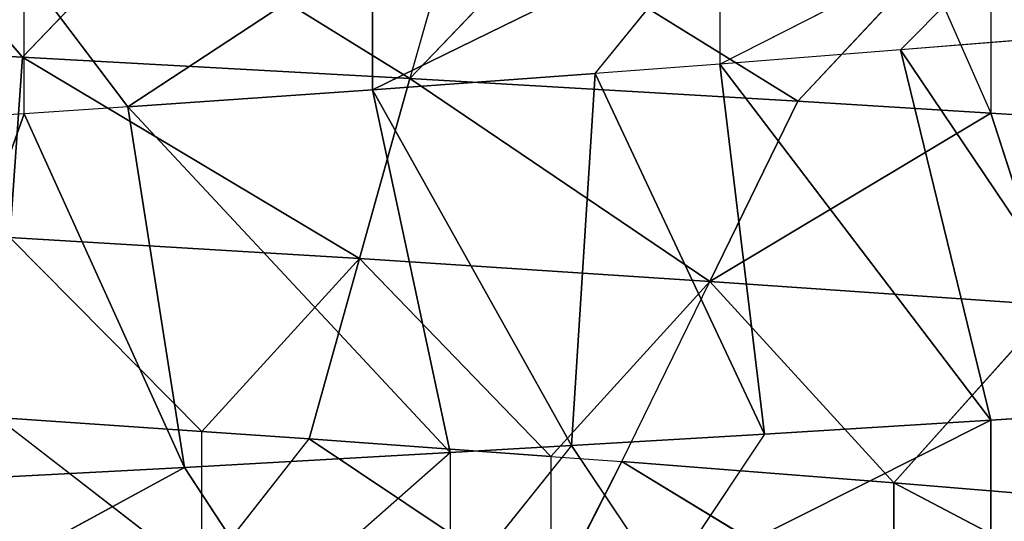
# Model space of a CAD drawing. Extents: x 186 to 416, y 0 to 124.
# Tile 266 of 656: x 245.755 to 246.353, y 118.727 to 119.031. Entities that reach past the tile are written whole.
import ezdxf

# ---------------------------------------------------------------- set-up
doc = ezdxf.new("R2010")
doc.units = 0
doc.header["$LTSCALE"] = 25.4
doc.layers.get('0').update_dxf_attribs({"color": 13, "linetype": 'CONTINUOUS'})

# ---------------------------------------------------------------- blocks, each defined once
blk = doc.blocks.new('PILLS-I-PLAFON-8266-8272_0')
at = {"color": 250}
for p, q in [((60.77727, 53.00157, 5.50224), (60.59885, 53.00964, 5.59922)), ((60.77727, 53.00157, 5.50224), (60.59885, 53.00964, 5.59922)), ((60.77727, 53.00157, 5.50224), (60.6, 53.00964, 5.51166)), ((60.6, 53.00964, 5.51166), (60.67982, 52.62873, 5.2877)), ((60.6, 53.00964, 5.51166), (60.67982, 52.62873, 5.2877)), ((60.77727, 53.00157, 5.50224), (60.6, 53.00964, 5.51166)), ((60.77727, 53.00157, 5.50224), (60.67982, 52.62873, 5.2877)), ((60.77727, 53.00157, 5.50224), (60.67982, 52.62873, 5.2877)), ((60.77727, 53.00157, 5.50224), (60.74283, 52.62425, 5.28349)), ((60.77727, 53.00157, 5.50224), (60.74283, 52.62425, 5.28349)), ((60.93861, 52.98002, 5.49323), (60.77727, 53.00157, 5.50224)), ((60.77727, 53.00157, 5.50224), (60.8326, 52.99572, 5.58669)), ((60.77727, 53.00157, 5.50224), (60.8326, 52.99572, 5.58669)), ((60.93861, 52.98002, 5.49323), (60.77727, 53.00157, 5.50224)), ((60.93861, 52.98002, 5.49323), (60.8326, 52.99572, 5.58669)), ((60.93861, 52.98002, 5.49323), (60.74283, 52.62425, 5.28349)), ((60.93861, 52.98002, 5.49323), (60.74283, 52.62425, 5.28349)), ((60.93861, 52.98002, 5.49323), (60.89139, 52.6035, 5.27316)), ((60.93861, 52.98002, 5.49323), (60.89139, 52.6035, 5.27316)), ((60.93861, 52.98002, 5.49323), (60.93862, 52.98001, 5.58073)), ((61.01228, 52.96556, 5.48898), (60.93861, 52.98002, 5.49323)), ((61.01228, 52.96556, 5.48898), (60.93862, 52.98001, 5.58073)), ((61.01228, 52.96556, 5.48898), (60.89139, 52.6035, 5.27316)), ((61.01228, 52.96556, 5.48898), (60.89139, 52.6035, 5.27316)), ((61.01228, 52.96556, 5.48898), (61.06874, 52.95247, 5.57317)), ((61.01228, 52.96556, 5.48898), (61.0266, 52.57173, 5.26329)), ((61.01228, 52.96556, 5.48898), (61.0266, 52.57173, 5.26329)), ((61.12948, 52.93638, 5.48204), (61.01228, 52.96556, 5.48898)), ((61.26693, 52.89204, 5.47359), (61.06874, 52.95247, 5.57317)), ((61.12948, 52.93638, 5.48204), (61.06874, 52.95247, 5.57317)), ((61.26693, 52.89204, 5.47359), (61.06874, 52.95247, 5.57317)), ((61.12948, 52.93638, 5.48204), (61.0266, 52.57173, 5.26329)), ((61.12948, 52.93638, 5.48204), (61.0266, 52.57173, 5.26329)), ((61.12948, 52.93638, 5.48204), (61.10237, 52.54827, 5.25754)), ((61.12948, 52.93638, 5.48204), (61.10237, 52.54827, 5.25754)), ((61.26693, 52.89204, 5.47359), (61.12948, 52.93638, 5.48204)), ((61.26693, 52.89204, 5.47359), (61.12948, 52.93638, 5.48204)), ((61.26693, 52.89204, 5.47359), (61.10237, 52.54827, 5.25754)), ((61.26693, 52.89204, 5.47359), (61.10237, 52.54827, 5.25754)), ((61.26693, 52.89204, 5.47359), (61.21212, 52.50661, 5.24894)), ((61.26693, 52.89204, 5.47359), (61.21212, 52.50661, 5.24894)), ((61.26693, 52.89204, 5.47359), (61.26694, 52.89204, 5.56109)), ((61.35973, 52.85555, 5.46769), (61.26693, 52.89204, 5.47359)), ((61.35973, 52.85555, 5.46769), (61.21212, 52.50661, 5.24894)), ((61.35973, 52.85555, 5.46769), (61.21212, 52.50661, 5.24894)), ((60.67982, 52.62873, 5.2877), (60.55602, 52.63014, 5.29576)), ((60.67982, 52.62873, 5.2877), (60.67982, 52.62873, 5.2002)), ((60.74283, 52.62425, 5.28349), (60.67982, 52.62873, 5.2877)), ((60.74283, 52.62425, 5.28349), (60.67982, 52.62873, 5.2002)), ((60.89139, 52.6035, 5.27316), (60.74283, 52.62425, 5.28349)), ((60.74283, 52.62425, 5.28349), (60.89139, 52.6035, 5.18566)), ((60.74283, 52.62425, 5.28349), (60.89139, 52.6035, 5.18566)), ((60.89139, 52.6035, 5.27316), (60.74283, 52.62425, 5.28349)), ((61.0266, 52.57173, 5.26329), (60.89139, 52.6035, 5.27316)), ((61.0266, 52.57173, 5.26329), (60.89139, 52.6035, 5.27316)), ((61.10237, 52.54827, 5.17004), (60.89139, 52.6035, 5.27316)), ((60.89139, 52.6035, 5.18566), (60.89139, 52.6035, 5.27316)), ((61.10237, 52.54827, 5.17004), (60.89139, 52.6035, 5.27316)), ((60.89139, 52.6035, 5.18566), (60.89139, 52.6035, 5.27316)), ((61.10237, 52.54827, 5.25754), (61.0266, 52.57173, 5.26329)), ((61.0266, 52.57173, 5.26329), (61.10237, 52.54827, 5.17004)), ((61.21212, 52.50661, 5.24894), (61.10237, 52.54827, 5.25754)), ((61.10237, 52.54827, 5.17004), (61.10237, 52.54827, 5.25754)), ((61.10237, 52.54827, 5.25754), (61.3064, 52.46299, 5.15376)), ((61.21212, 52.50661, 5.24894), (61.3064, 52.46299, 5.15376)), ((61.30206, 52.46517, 5.24162), (61.21212, 52.50661, 5.24894)), ((61.20802, 49.61095, 5.51156), (61.40602, 49.71104, 5.61551)), ((61.20802, 49.61095, 5.51156), (61.40602, 49.71104, 5.61551)), ((61.20802, 49.61095, 5.51156), (61.40602, 49.71104, 5.52801)), ((61.20802, 49.61095, 5.51156), (61.40602, 49.71104, 5.52801)), ((61.04294, 49.55226, 5.49876), (61.20802, 49.61095, 5.59906)), ((61.04294, 49.55226, 5.49876), (61.20802, 49.61095, 5.51156)), ((61.04294, 49.55226, 5.49876), (61.20802, 49.61095, 5.59906)), ((61.04294, 49.55226, 5.49876), (61.20802, 49.61095, 5.51156)), ((61.09635, 49.3705, 5.38939), (61.20802, 49.61095, 5.51156)), ((61.09635, 49.3705, 5.38939), (61.20802, 49.61095, 5.51156)), ((61.20802, 49.61095, 5.51156), (61.20802, 49.61095, 5.59906)), ((61.20802, 49.61095, 5.51156), (61.20802, 49.61095, 5.59906)), ((61.20802, 49.61095, 5.51156), (61.30453, 49.4462, 5.40385)), ((61.20802, 49.61095, 5.51156), (61.30453, 49.4462, 5.40385)), ((60.99979, 49.54025, 5.49554), (61.04294, 49.55226, 5.49876)), ((61.04294, 49.55226, 5.49876), (60.99979, 49.54025, 5.58304)), ((61.04294, 49.55226, 5.49876), (61.09635, 49.3705, 5.38939)), ((60.99979, 49.54025, 5.58304), (60.85304, 49.50904, 5.48495)), ((60.85304, 49.50904, 5.48495), (60.99979, 49.54025, 5.49554)), ((60.99979, 49.54025, 5.58304), (60.85304, 49.50904, 5.48495)), ((60.85304, 49.50904, 5.48495), (60.99979, 49.54025, 5.49554)), ((60.99979, 49.54025, 5.49554), (60.88355, 49.32207, 5.37557)), ((60.99979, 49.54025, 5.49554), (60.88355, 49.32207, 5.37557)), ((60.99979, 49.54025, 5.49554), (60.99979, 49.54025, 5.58304)), ((60.99979, 49.54025, 5.49554), (61.09635, 49.3705, 5.38939)), ((60.78774, 49.49979, 5.5679), (60.85304, 49.50904, 5.48495)), ((60.78774, 49.49979, 5.4804), (60.85304, 49.50904, 5.48495)), ((60.85304, 49.50904, 5.48495), (60.88355, 49.32207, 5.37557)), ((60.85304, 49.50904, 5.48495), (60.88355, 49.32207, 5.37557)), ((60.66357, 49.48981, 5.47205), (60.78774, 49.49979, 5.5679)), ((60.66357, 49.48981, 5.47205), (60.78774, 49.49979, 5.4804)), ((60.78774, 49.49979, 5.4804), (60.67123, 49.30053, 5.36267)), ((60.78774, 49.49979, 5.4804), (60.67123, 49.30053, 5.36267)), ((60.78774, 49.49979, 5.5679), (60.78774, 49.49979, 5.4804)), ((60.88355, 49.32207, 5.37557), (60.78774, 49.49979, 5.4804)), ((60.88355, 49.32207, 5.37557), (60.78774, 49.49979, 5.4804)), ((61.30453, 49.4462, 5.40385), (61.09635, 49.3705, 5.38939)), ((61.30453, 49.4462, 5.40385), (61.09635, 49.3705, 5.38939)), ((61.26694, 49.22724, 5.28724), (61.30453, 49.4462, 5.40385)), ((61.26694, 49.22724, 5.28724), (61.30453, 49.4462, 5.40385)), ((60.88355, 49.32207, 5.37557), (61.09635, 49.3705, 5.38939)), ((60.88355, 49.32207, 5.37557), (61.09635, 49.3705, 5.38939)), ((61.09635, 49.3705, 5.38939), (60.91407, 49.1351, 5.2662)), ((61.09635, 49.3705, 5.38939), (60.91407, 49.1351, 5.2662)), ((61.14977, 49.18874, 5.28001), (61.09635, 49.3705, 5.38939)), ((61.26694, 49.22724, 5.28724), (61.09635, 49.3705, 5.38939)), ((61.14977, 49.18874, 5.28001), (61.09635, 49.3705, 5.38939)), ((61.26694, 49.22724, 5.28724), (61.09635, 49.3705, 5.38939)), ((60.67123, 49.30053, 5.36267), (60.88355, 49.32207, 5.37557)), ((60.67123, 49.30053, 5.36267), (60.88355, 49.32207, 5.37557)), ((60.67889, 49.11124, 5.2533), (60.88355, 49.32207, 5.37557)), ((60.67889, 49.11124, 5.2533), (60.88355, 49.32207, 5.37557)), ((60.88355, 49.32207, 5.37557), (60.91407, 49.1351, 5.2662)), ((60.88355, 49.32207, 5.37557), (60.91407, 49.1351, 5.2662)), ((60.67889, 49.11124, 5.2533), (60.67123, 49.30053, 5.36267)), ((60.67889, 49.11124, 5.2533), (60.67123, 49.30053, 5.36267)), ((61.38034, 49.27259, 5.29447), (61.26694, 49.22724, 5.28724)), ((61.26694, 49.22724, 5.28724), (61.14977, 49.18874, 5.28001)), ((61.22718, 49.21326, 5.19726), (61.26694, 49.22724, 5.28724)), ((61.26694, 49.22724, 5.19974), (61.26694, 49.22724, 5.28724)), ((61.22718, 49.21326, 5.19726), (61.14977, 49.18874, 5.28001)), ((61.14977, 49.18874, 5.28001), (60.91407, 49.1351, 5.2662)), ((61.14977, 49.18874, 5.28001), (60.91407, 49.1351, 5.2662)), ((60.99359, 49.14978, 5.18326), (61.14977, 49.18874, 5.28001)), ((60.99359, 49.14978, 5.18326), (61.14977, 49.18874, 5.28001)), ((60.99359, 49.14978, 5.18326), (60.91407, 49.1351, 5.2662)), ((60.93862, 49.13927, 5.18009), (60.91407, 49.1351, 5.2662)), ((60.91407, 49.1351, 5.2662), (60.67889, 49.11124, 5.2533)), ((60.91407, 49.1351, 5.2662), (60.67889, 49.11124, 5.2533)), ((60.75867, 49.11611, 5.17008), (60.91407, 49.1351, 5.2662)), ((60.75867, 49.11611, 5.17008), (60.91407, 49.1351, 5.2662)), ((60.75867, 49.11611, 5.17008), (60.67889, 49.11124, 5.2533)), ((60.75867, 49.11611, 5.17008), (60.67889, 49.11124, 5.2533)), ((60.67889, 49.11124, 5.2533), (60.59999, 49.10964, 5.24916)), ((60.6, 49.10964, 5.16166), (60.67889, 49.11124, 5.2533))]:
    blk.add_line(p, q, dxfattribs=at)
mesh = blk.add_polyface(dxfattribs=at)
corners = [(60.67982, 52.62873, 5.2877), (60.55602, 52.63014, 5.29576), (60.6, 53.00964, 5.51166)]
mesh.append_faces([[corners[k] for k in face] for face in [(0, 1, 2)]], dxfattribs={"color": 250})
mesh = blk.add_polyface(dxfattribs=at)
corners = [(60.59885, 53.00964, 5.59922), (60.8326, 52.99572, 5.58669), (60.77727, 53.00157, 5.50224)]
mesh.append_faces([[corners[k] for k in face] for face in [(0, 1, 2)]], dxfattribs={"color": 250})
mesh = blk.add_polyface(dxfattribs=at)
corners = [(60.59885, 53.00964, 5.59922), (60.77727, 53.00157, 5.50224), (60.6, 53.00964, 5.51166)]
mesh.append_faces([[corners[k] for k in face] for face in [(0, 1, 2)]], dxfattribs={"color": 250})
mesh = blk.add_polyface(dxfattribs=at)
corners = [(60.77727, 53.00157, 5.50224), (60.67982, 52.62873, 5.2877), (60.6, 53.00964, 5.51166)]
mesh.append_faces([[corners[k] for k in face] for face in [(0, 1, 2)]], dxfattribs={"color": 250})
mesh = blk.add_polyface(dxfattribs=at)
corners = [(60.77727, 53.00157, 5.50224), (60.74283, 52.62425, 5.28349), (60.67982, 52.62873, 5.2877)]
mesh.append_faces([[corners[k] for k in face] for face in [(0, 1, 2)]], dxfattribs={"color": 250})
mesh = blk.add_polyface(dxfattribs=at)
corners = [(60.93861, 52.98002, 5.49323), (60.74283, 52.62425, 5.28349), (60.77727, 53.00157, 5.50224)]
mesh.append_faces([[corners[k] for k in face] for face in [(0, 1, 2)]], dxfattribs={"color": 250})
mesh = blk.add_polyface(dxfattribs=at)
corners = [(60.8326, 52.99572, 5.58669), (60.93861, 52.98002, 5.49323), (60.77727, 53.00157, 5.50224)]
mesh.append_faces([[corners[k] for k in face] for face in [(0, 1, 2)]], dxfattribs={"color": 250})
mesh = blk.add_polyface(dxfattribs=at)
corners = [(60.93861, 52.98002, 5.49323), (60.89139, 52.6035, 5.27316), (60.74283, 52.62425, 5.28349)]
mesh.append_faces([[corners[k] for k in face] for face in [(0, 1, 2)]], dxfattribs={"color": 250})
mesh = blk.add_polyface(dxfattribs=at)
corners = [(61.01228, 52.96556, 5.48898), (60.89139, 52.6035, 5.27316), (60.93861, 52.98002, 5.49323)]
mesh.append_faces([[corners[k] for k in face] for face in [(0, 1, 2)]], dxfattribs={"color": 250})
mesh = blk.add_polyface(dxfattribs=at)
corners = [(60.93862, 52.98001, 5.58073), (61.06874, 52.95247, 5.57317), (61.01228, 52.96556, 5.48898)]
mesh.append_faces([[corners[k] for k in face] for face in [(0, 1, 2)]], dxfattribs={"color": 250})
mesh = blk.add_polyface(dxfattribs=at)
corners = [(61.0266, 52.57173, 5.26329), (60.89139, 52.6035, 5.27316), (61.01228, 52.96556, 5.48898)]
mesh.append_faces([[corners[k] for k in face] for face in [(0, 1, 2)]], dxfattribs={"color": 250})
mesh = blk.add_polyface(dxfattribs=at)
corners = [(61.12948, 52.93638, 5.48204), (61.0266, 52.57173, 5.26329), (61.01228, 52.96556, 5.48898)]
mesh.append_faces([[corners[k] for k in face] for face in [(0, 1, 2)]], dxfattribs={"color": 250})
mesh = blk.add_polyface(dxfattribs=at)
corners = [(61.06874, 52.95247, 5.57317), (61.26694, 52.89204, 5.56109), (61.26693, 52.89204, 5.47359)]
mesh.append_faces([[corners[k] for k in face] for face in [(0, 1, 2)]], dxfattribs={"color": 250})
mesh = blk.add_polyface(dxfattribs=at)
corners = [(61.06874, 52.95247, 5.57317), (61.26693, 52.89204, 5.47359), (61.12948, 52.93638, 5.48204)]
mesh.append_faces([[corners[k] for k in face] for face in [(0, 1, 2)]], dxfattribs={"color": 250})
mesh = blk.add_polyface(dxfattribs=at)
corners = [(61.12948, 52.93638, 5.48204), (61.10237, 52.54827, 5.25754), (61.0266, 52.57173, 5.26329)]
mesh.append_faces([[corners[k] for k in face] for face in [(0, 1, 2)]], dxfattribs={"color": 250})
mesh = blk.add_polyface(dxfattribs=at)
corners = [(61.26693, 52.89204, 5.47359), (61.10237, 52.54827, 5.25754), (61.12948, 52.93638, 5.48204)]
mesh.append_faces([[corners[k] for k in face] for face in [(0, 1, 2)]], dxfattribs={"color": 250})
mesh = blk.add_polyface(dxfattribs=at)
corners = [(61.26693, 52.89204, 5.47359), (61.21212, 52.50661, 5.24894), (61.10237, 52.54827, 5.25754)]
mesh.append_faces([[corners[k] for k in face] for face in [(0, 1, 2)]], dxfattribs={"color": 250})
mesh = blk.add_polyface(dxfattribs=at)
corners = [(61.35973, 52.85555, 5.46769), (61.21212, 52.50661, 5.24894), (61.26693, 52.89204, 5.47359)]
mesh.append_faces([[corners[k] for k in face] for face in [(0, 1, 2)]], dxfattribs={"color": 250})
mesh = blk.add_polyface(dxfattribs=at)
corners = [(61.35973, 52.85555, 5.46769), (61.30206, 52.46517, 5.24162), (61.21212, 52.50661, 5.24894)]
mesh.append_faces([[corners[k] for k in face] for face in [(0, 1, 2)]], dxfattribs={"color": 250})
mesh = blk.add_polyface(dxfattribs=at)
corners = [(60.55602, 52.63014, 5.29576), (60.67982, 52.62873, 5.2002), (60.47071, 52.62543, 5.21393)]
mesh.append_faces([[corners[k] for k in face] for face in [(0, 1, 2)]], dxfattribs={"color": 250})
mesh = blk.add_polyface(dxfattribs=at)
corners = [(60.74283, 52.62425, 5.28349), (60.89139, 52.6035, 5.18566), (60.67982, 52.62873, 5.2002)]
mesh.append_faces([[corners[k] for k in face] for face in [(0, 1, 2)]], dxfattribs={"color": 250})
mesh = blk.add_polyface(dxfattribs=at)
corners = [(60.74283, 52.62425, 5.28349), (60.89139, 52.6035, 5.27316), (60.89139, 52.6035, 5.18566)]
mesh.append_faces([[corners[k] for k in face] for face in [(0, 1, 2)]], dxfattribs={"color": 250})
mesh = blk.add_polyface(dxfattribs=at)
corners = [(60.89139, 52.6035, 5.27316), (61.0266, 52.57173, 5.26329), (61.10237, 52.54827, 5.17004)]
mesh.append_faces([[corners[k] for k in face] for face in [(0, 1, 2)]], dxfattribs={"color": 250})
mesh = blk.add_polyface(dxfattribs=at)
corners = [(60.89139, 52.6035, 5.27316), (61.10237, 52.54827, 5.17004), (60.89139, 52.6035, 5.18566)]
mesh.append_faces([[corners[k] for k in face] for face in [(0, 1, 2)]], dxfattribs={"color": 250})
mesh = blk.add_polyface(dxfattribs=at)
corners = [(61.10237, 52.54827, 5.25754), (61.3064, 52.46299, 5.15376), (61.10237, 52.54827, 5.17004)]
mesh.append_faces([[corners[k] for k in face] for face in [(0, 1, 2)]], dxfattribs={"color": 250})
mesh = blk.add_polyface(dxfattribs=at)
corners = [(61.40602, 49.71104, 5.61551), (61.20802, 49.61095, 5.59906), (61.20802, 49.61095, 5.51156)]
mesh.append_faces([[corners[k] for k in face] for face in [(0, 1, 2)]], dxfattribs={"color": 250})
mesh = blk.add_polyface(dxfattribs=at)
corners = [(61.40602, 49.71104, 5.61551), (61.20802, 49.61095, 5.51156), (61.40602, 49.71104, 5.52801)]
mesh.append_faces([[corners[k] for k in face] for face in [(0, 1, 2)]], dxfattribs={"color": 250})
mesh = blk.add_polyface(dxfattribs=at)
corners = [(61.40602, 49.71104, 5.52801), (61.20802, 49.61095, 5.51156), (61.30453, 49.4462, 5.40385)]
mesh.append_faces([[corners[k] for k in face] for face in [(0, 1, 2)]], dxfattribs={"color": 250})
mesh = blk.add_polyface(dxfattribs=at)
corners = [(61.20802, 49.61095, 5.59906), (60.99979, 49.54025, 5.58304), (61.04294, 49.55226, 5.49876)]
mesh.append_faces([[corners[k] for k in face] for face in [(0, 1, 2)]], dxfattribs={"color": 250})
mesh = blk.add_polyface(dxfattribs=at)
corners = [(61.20802, 49.61095, 5.59906), (61.04294, 49.55226, 5.49876), (61.20802, 49.61095, 5.51156)]
mesh.append_faces([[corners[k] for k in face] for face in [(0, 1, 2)]], dxfattribs={"color": 250})
mesh = blk.add_polyface(dxfattribs=at)
corners = [(61.20802, 49.61095, 5.51156), (61.04294, 49.55226, 5.49876), (61.09635, 49.3705, 5.38939)]
mesh.append_faces([[corners[k] for k in face] for face in [(0, 1, 2)]], dxfattribs={"color": 250})
mesh = blk.add_polyface(dxfattribs=at)
corners = [(61.30453, 49.4462, 5.40385), (61.20802, 49.61095, 5.51156), (61.09635, 49.3705, 5.38939)]
mesh.append_faces([[corners[k] for k in face] for face in [(0, 1, 2)]], dxfattribs={"color": 250})
mesh = blk.add_polyface(dxfattribs=at)
corners = [(60.99979, 49.54025, 5.58304), (60.78774, 49.49979, 5.5679), (60.85304, 49.50904, 5.48495)]
mesh.append_faces([[corners[k] for k in face] for face in [(0, 1, 2)]], dxfattribs={"color": 250})
mesh = blk.add_polyface(dxfattribs=at)
corners = [(60.99979, 49.54025, 5.58304), (60.85304, 49.50904, 5.48495), (60.99979, 49.54025, 5.49554)]
mesh.append_faces([[corners[k] for k in face] for face in [(0, 1, 2)]], dxfattribs={"color": 250})
mesh = blk.add_polyface(dxfattribs=at)
corners = [(60.99979, 49.54025, 5.49554), (60.85304, 49.50904, 5.48495), (60.88355, 49.32207, 5.37557)]
mesh.append_faces([[corners[k] for k in face] for face in [(0, 1, 2)]], dxfattribs={"color": 250})
mesh = blk.add_polyface(dxfattribs=at)
corners = [(61.09635, 49.3705, 5.38939), (60.99979, 49.54025, 5.49554), (60.88355, 49.32207, 5.37557)]
mesh.append_faces([[corners[k] for k in face] for face in [(0, 1, 2)]], dxfattribs={"color": 250})
mesh = blk.add_polyface(dxfattribs=at)
corners = [(60.88355, 49.32207, 5.37557), (60.85304, 49.50904, 5.48495), (60.78774, 49.49979, 5.4804)]
mesh.append_faces([[corners[k] for k in face] for face in [(0, 1, 2)]], dxfattribs={"color": 250})
mesh = blk.add_polyface(dxfattribs=at)
corners = [(60.78774, 49.49979, 5.5679), (60.57798, 49.48868, 5.55399), (60.66357, 49.48981, 5.47205)]
mesh.append_faces([[corners[k] for k in face] for face in [(0, 1, 2)]], dxfattribs={"color": 250})
mesh = blk.add_polyface(dxfattribs=at)
corners = [(60.78774, 49.49979, 5.4804), (60.66357, 49.48981, 5.47205), (60.67123, 49.30053, 5.36267)]
mesh.append_faces([[corners[k] for k in face] for face in [(0, 1, 2)]], dxfattribs={"color": 250})
mesh = blk.add_polyface(dxfattribs=at)
corners = [(60.88355, 49.32207, 5.37557), (60.78774, 49.49979, 5.4804), (60.67123, 49.30053, 5.36267)]
mesh.append_faces([[corners[k] for k in face] for face in [(0, 1, 2)]], dxfattribs={"color": 250})
mesh = blk.add_polyface(dxfattribs=at)
corners = [(61.30453, 49.4462, 5.40385), (61.09635, 49.3705, 5.38939), (61.26694, 49.22724, 5.28724)]
mesh.append_faces([[corners[k] for k in face] for face in [(0, 1, 2)]], dxfattribs={"color": 250})
mesh = blk.add_polyface(dxfattribs=at)
corners = [(61.38034, 49.27259, 5.29447), (61.30453, 49.4462, 5.40385), (61.26694, 49.22724, 5.28724)]
mesh.append_faces([[corners[k] for k in face] for face in [(0, 1, 2)]], dxfattribs={"color": 250})
mesh = blk.add_polyface(dxfattribs=at)
corners = [(61.09635, 49.3705, 5.38939), (60.88355, 49.32207, 5.37557), (60.91407, 49.1351, 5.2662)]
mesh.append_faces([[corners[k] for k in face] for face in [(0, 1, 2)]], dxfattribs={"color": 250})
mesh = blk.add_polyface(dxfattribs=at)
corners = [(61.14977, 49.18874, 5.28001), (61.09635, 49.3705, 5.38939), (60.91407, 49.1351, 5.2662)]
mesh.append_faces([[corners[k] for k in face] for face in [(0, 1, 2)]], dxfattribs={"color": 250})
mesh = blk.add_polyface(dxfattribs=at)
corners = [(61.26694, 49.22724, 5.28724), (61.09635, 49.3705, 5.38939), (61.14977, 49.18874, 5.28001)]
mesh.append_faces([[corners[k] for k in face] for face in [(0, 1, 2)]], dxfattribs={"color": 250})
mesh = blk.add_polyface(dxfattribs=at)
corners = [(60.88355, 49.32207, 5.37557), (60.67123, 49.30053, 5.36267), (60.67889, 49.11124, 5.2533)]
mesh.append_faces([[corners[k] for k in face] for face in [(0, 1, 2)]], dxfattribs={"color": 250})
mesh = blk.add_polyface(dxfattribs=at)
corners = [(60.91407, 49.1351, 5.2662), (60.88355, 49.32207, 5.37557), (60.67889, 49.11124, 5.2533)]
mesh.append_faces([[corners[k] for k in face] for face in [(0, 1, 2)]], dxfattribs={"color": 250})
mesh = blk.add_polyface(dxfattribs=at)
corners = [(60.67889, 49.11124, 5.2533), (60.67123, 49.30053, 5.36267), (60.59999, 49.10964, 5.24916)]
mesh.append_faces([[corners[k] for k in face] for face in [(0, 1, 2)]], dxfattribs={"color": 250})
mesh = blk.add_polyface(dxfattribs=at)
corners = [(61.14977, 49.18874, 5.28001), (60.99359, 49.14978, 5.18326), (61.22718, 49.21326, 5.19726)]
mesh.append_faces([[corners[k] for k in face] for face in [(0, 1, 2)]], dxfattribs={"color": 250})
mesh = blk.add_polyface(dxfattribs=at)
corners = [(61.14977, 49.18874, 5.28001), (60.91407, 49.1351, 5.2662), (60.99359, 49.14978, 5.18326)]
mesh.append_faces([[corners[k] for k in face] for face in [(0, 1, 2)]], dxfattribs={"color": 250})
mesh = blk.add_polyface(dxfattribs=at)
corners = [(60.91407, 49.1351, 5.2662), (60.75867, 49.11611, 5.17008), (60.93862, 49.13927, 5.18009)]
mesh.append_faces([[corners[k] for k in face] for face in [(0, 1, 2)]], dxfattribs={"color": 250})
mesh = blk.add_polyface(dxfattribs=at)
corners = [(60.91407, 49.1351, 5.2662), (60.67889, 49.11124, 5.2533), (60.75867, 49.11611, 5.17008)]
mesh.append_faces([[corners[k] for k in face] for face in [(0, 1, 2)]], dxfattribs={"color": 250})
mesh = blk.add_polyface(dxfattribs=at)
corners = [(60.67889, 49.11124, 5.2533), (60.6, 49.10964, 5.16166), (60.75867, 49.11611, 5.17008)]
mesh.append_faces([[corners[k] for k in face] for face in [(0, 1, 2)]], dxfattribs={"color": 250})
mesh = blk.add_polyface(dxfattribs=at)
corners = [(77.6, 30.05964, 90.26167), (43.6, 30.05964, 0.26166), (43.6, 30.05964, 90.26167)]
mesh.append_faces([[corners[k] for k in face] for face in [(0, 1, 2)]], dxfattribs={"color": 250})
mesh = blk.add_polyface(dxfattribs=at)
corners = [(77.6, 30.05964, 90.26167), (77.6, 30.05964, 0.26166), (43.6, 30.05964, 0.26166)]
mesh.append_faces([[corners[k] for k in face] for face in [(0, 1, 2)]], dxfattribs={"color": 250})
mesh = blk.add_polyface(dxfattribs=at)
corners = [(40.6, 27.05964, 90.26167), (80.6, 27.05964, 0.26166), (80.6, 27.05964, 90.26167)]
mesh.append_faces([[corners[k] for k in face] for face in [(0, 1, 2)]], dxfattribs={"color": 250})
mesh = blk.add_polyface(dxfattribs=at)
corners = [(40.6, 27.05964, 90.26167), (40.6, 27.05964, 0.26166), (80.6, 27.05964, 0.26166)]
mesh.append_faces([[corners[k] for k in face] for face in [(0, 1, 2)]], dxfattribs={"color": 250})

msp = doc.modelspace()

# ---------------------------------------------------------------- block references
at = {"color": 0, "extrusion": (0, -1, -3.88578e-16)}
msp.add_blockref('PILLS-I-PLAFON-8266-8272_0', (185.07765, 1965.15091, -124.26167), dxfattribs=at)

doc.saveas('drawing.dxf')
